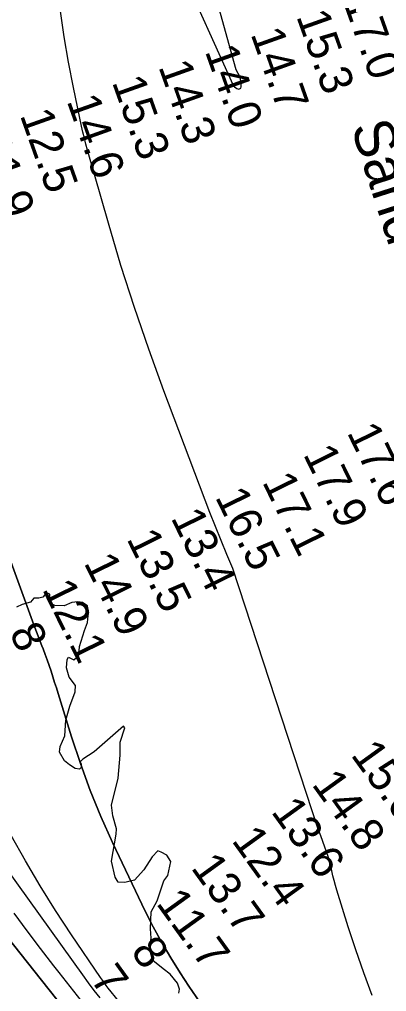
# Model space of a CAD drawing. Extents: x 3187622 to 3225504, y 800805 to 826213.
# Drawn here: x 3199396 to 3200146, y 818665 to 820650 of the extents above; entities that cross this region are included whole.
import ezdxf

# ---------------------------------------------------------------- set-up
doc = ezdxf.new("R2010")
doc.units = 0
for name, color, linetype in [('V-RIVR-EDGE', 7, 'Continuous'), ('V-RIVR-IDEN', 7, 'Continuous'), ('V-RIVR-RANG', 7, 'Continuous'), ('V-TOPO-DPTH', 7, 'Continuous'), ('V-TOPO-MINR', 7, 'Continuous'), ('V-TOPO-WATR', 7, 'Continuous')]:
    doc.layers.add(name, color=color, linetype=linetype)

msp = doc.modelspace()

# ---------------------------------------------------------------- linework, layer by layer
at = {"layer": 'V-RIVR-EDGE'}
for points in [[(3199517.3, 819351), (3199518.7, 819369.7), (3199529.2, 819402.3), (3199535.3, 819418.8), (3199537.5, 819439.2), (3199535.4, 819452.7), (3199525, 819459.3), (3199515.4, 819461), (3199502.8, 819459.3), (3199487.6, 819452.8), (3199468.4, 819453.3), (3199460.6, 819457.7), (3199458, 819466.8), (3199458.1, 819476.4), (3199451.6, 819479.4), (3199444.1, 819470.3), (3199435.4, 819468.6), (3199425.5, 819468.6), (3199418.9, 819460.4), (3199401.5, 819455.2), (3199389.8, 819449.6)], [(3199722.1, 818661.6), (3199723.4, 818669.8), (3199719.1, 818682), (3199704.4, 818700.3), (3199690, 818711.2), (3199668.8, 818728.2), (3199661.9, 818751.7), (3199665, 818773.9), (3199664.2, 818793.4), (3199665.5, 818827.8), (3199677.3, 818850.3), (3199686.1, 818876.8), (3199691.4, 818891.2), (3199699.6, 818902), (3199705.4, 818930.7), (3199697.6, 818943.3), (3199685.4, 818949.4), (3199678.9, 818952.5), (3199667.6, 818940.3), (3199650.5, 818913.9), (3199631.4, 818892.6), (3199611.4, 818887.9), (3199597.9, 818888.3), (3199591.8, 818898.8), (3199584.1, 818931), (3199593.8, 818986.2), (3199594.2, 818997.5), (3199586.9, 819023.6), (3199584.4, 819045.7), (3199598, 819100.9), (3199602, 819147.8), (3199602.1, 819174.4), (3199611.7, 819203.5), (3199608.7, 819206.9), (3199549, 819154.5), (3199525.5, 819139.8), (3199520.3, 819134.1), (3199522.4, 819129.3), (3199522, 819122.4), (3199518.5, 819119.4), (3199509.8, 819120.2), (3199498.1, 819127.7), (3199488.1, 819136), (3199478.1, 819153.8), (3199479, 819165.1), (3199489.1, 819187.2), (3199490.9, 819219), (3199499.2, 819247.6), (3199510.2, 819276.7), (3199510.6, 819290.2), (3199497.6, 819307.2), (3199492, 819325.9), (3199493.8, 819342.8), (3199496, 819347.6), (3199507.3, 819342.4), (3199517.3, 819351)]]:
    msp.add_lwpolyline(points, dxfattribs=at)
at = {"layer": 'V-TOPO-DPTH'}
for points in [[(3198519, 820692.6), (3198538.7, 820598.2), (3198560.1, 820504.1), (3198646.5, 820144.6), (3198652.7, 820120.9), (3198659.4, 820097.4), (3198666.9, 820074.1), (3198675, 820050.9), (3198729.9, 819902.4), (3198767.2, 819805.7), (3198806.3, 819709.8), (3198848.1, 819615), (3198891.7, 819521), (3199035, 819223.7), (3199038.4, 819217), (3199042, 819210.5), (3199045.8, 819204.1), (3199049.9, 819197.8), (3199090.3, 819139), (3199115, 819103.7), (3199140.3, 819068.8), (3199166.3, 819034.4), (3199192.8, 819000.3), (3199485.2, 818632.6)], [(3199485.2, 818632.6), (3199192.8, 819000.3), (3199166.3, 819034.4), (3199140.3, 819068.8), (3199115, 819103.7), (3199090.3, 819139), (3199049.9, 819197.8), (3199045.8, 819204.1), (3199042, 819210.5), (3199038.4, 819217), (3199035, 819223.7), (3198891.7, 819521), (3198848.1, 819615), (3198806.3, 819709.8), (3198767.2, 819805.7), (3198729.9, 819902.4), (3198675, 820050.9), (3198666.9, 820074.1), (3198659.4, 820097.4), (3198652.7, 820120.9), (3198646.5, 820144.6), (3198560.1, 820504.1), (3198538.7, 820598.2), (3198519, 820692.6)], [(3199262.7, 819859.3), (3199420, 819428.5), (3199425.4, 819414.1), (3199430.8, 819399.7), (3199436.3, 819385.3), (3199441.9, 819370.9), (3199444.3, 819364.6), (3199448.7, 819353.4), (3199452.8, 819342.1), (3199456.8, 819330.7), (3199460.6, 819319.3), (3199464.3, 819307.9), (3199468, 819296.4), (3199471.6, 819284.9), (3199475.2, 819273.4), (3199502.3, 819185.4), (3199520.6, 819130.4), (3199540.4, 819075.9), (3199562.7, 819022.4), (3199586.5, 818969.5), (3199653.3, 818829.3), (3199669.6, 818796.9), (3199686.8, 818764.9), (3199705.3, 818733.8), (3199724.7, 818703.1), (3199742.5, 818676.1), (3199772.1, 818632.6)], [(3199262.7, 819859.3), (3199420, 819428.5), (3199425.4, 819414.1), (3199430.8, 819399.7), (3199436.3, 819385.3), (3199441.9, 819370.9), (3199444.3, 819364.6), (3199448.7, 819353.4), (3199452.8, 819342.1), (3199456.8, 819330.7), (3199460.6, 819319.3), (3199464.3, 819307.9), (3199468, 819296.4), (3199471.6, 819284.9), (3199475.2, 819273.4), (3199502.3, 819185.4), (3199520.6, 819130.4), (3199540.4, 819075.9), (3199562.7, 819022.4), (3199586.5, 818969.5), (3199653.3, 818829.3), (3199669.6, 818796.9), (3199686.8, 818764.9), (3199705.3, 818733.8), (3199724.7, 818703.1), (3199742.5, 818676.1), (3199772.1, 818632.6)], [(3199561.1, 818651.9), (3199549.1, 818667.5), (3199537.4, 818683.2), (3199525.8, 818699.1), (3199280.7, 819039.1)], [(3199561.1, 818651.9), (3199549.1, 818667.5), (3199537.4, 818683.2), (3199525.8, 818699.1), (3199280.7, 819039.1)]]:
    msp.add_lwpolyline(points, dxfattribs=at)
at = {"layer": 'V-TOPO-MINR'}
for points in [[(3199723.8, 820757.6), (3199832.3, 820517.2), (3199833.5, 820515.1), (3199835.8, 820512), (3199840.3, 820508.7), (3199844.7, 820507.8), (3199848.5, 820509.9), (3199849.2, 820512.5), (3199849.5, 820520.9), (3199848.7, 820523.5), (3199847, 820531.8), (3199838.8, 820547.3), (3199644.1, 821248.2)], [(3199485.2, 818632.6), (3199192.8, 819000.3), (3199166.3, 819034.4), (3199140.3, 819068.8), (3199115, 819103.7), (3199090.3, 819139), (3199049.9, 819197.8), (3199045.8, 819204.1), (3199042, 819210.5), (3199038.4, 819217), (3199035, 819223.7), (3198891.7, 819521), (3198848.1, 819615), (3198806.3, 819709.8), (3198767.2, 819805.7), (3198729.9, 819902.4), (3198675, 820050.9), (3198666.9, 820074.1), (3198659.4, 820097.4), (3198652.7, 820120.9), (3198646.5, 820144.6), (3198560.1, 820504.1), (3198538.7, 820598.2), (3198519, 820692.6)], [(3200117, 818657), (3200099.8, 818703.3), (3200083.6, 818750), (3200068.3, 818797), (3200044.8, 818872.2), (3200041.9, 818881.9), (3200039.3, 818891.6), (3200036.9, 818901.4), (3200034.8, 818911.3), (3200032.6, 818921.1), (3200030.1, 818930.9), (3200027.2, 818940.6), (3200024, 818950.1), (3200016.2, 818971.7), (3200011.9, 818983.3), (3200007.4, 818994.9), (3199832.5, 819528.8), (3199820.2, 819557.2), (3199808.2, 819585.8), (3199796.7, 819614.5), (3199785.5, 819643.4), (3199691.2, 819891.8), (3199660.3, 819976.4), (3199630.9, 820061.5), (3199603.6, 820147.4), (3199577.8, 820233.7), (3199535.2, 820382.9), (3199531.8, 820395.1), (3199528.7, 820407.2), (3199525.8, 820419.5), (3199523.1, 820431.8), (3199506.6, 820510.6), (3199496.6, 820562.4), (3199487.5, 820614.4), (3199479.9, 820666.7)], [(3199561.1, 818651.9), (3199549.1, 818667.5), (3199537.4, 818683.2), (3199525.8, 818699.1), (3199280.7, 819039.1)], [(3199598.5, 818646.3), (3199577.7, 818672.3), (3199573.6, 818677.6), (3199569.6, 818683), (3199565.7, 818688.4), (3199561.8, 818693.9), (3199502.6, 818781.1), (3199470, 818830.8), (3199438.4, 818881), (3199408.3, 818932.1), (3199379.2, 818983.9)], [(3199522.2, 818647), (3199499.5, 818675.6), (3199476.9, 818704.3), (3199466.5, 818717.6), (3199439.1, 818753.2), (3199412, 818789), (3199385.4, 818825.2)]]:
    msp.add_lwpolyline(points, dxfattribs=at)
at = {"layer": 'V-TOPO-WATR'}
msp.add_lwpolyline([(3199772.1, 818632.6), (3199742.5, 818676.1), (3199724.7, 818703.1), (3199705.3, 818733.8), (3199686.8, 818764.9), (3199669.6, 818796.9), (3199653.3, 818829.3), (3199586.5, 818969.5), (3199562.7, 819022.4), (3199540.4, 819075.9), (3199520.6, 819130.4), (3199502.3, 819185.4), (3199475.2, 819273.4), (3199471.6, 819284.9), (3199468, 819296.4), (3199464.3, 819307.9), (3199460.6, 819319.3), (3199456.8, 819330.7), (3199452.8, 819342.1), (3199448.7, 819353.4), (3199444.3, 819364.6), (3199441.9, 819370.9), (3199436.3, 819385.3), (3199430.8, 819399.7), (3199425.4, 819414.1), (3199420, 819428.5), (3199262.7, 819859.3)], dxfattribs=at)

# ---------------------------------------------------------------- texts
at = {"layer": 'V-RIVR-IDEN'}
msp.add_text('Sand Bar', height=83, rotation=287.7909, dxfattribs=at).set_placement((3200073.2, 820430.3))
at = {"layer": 'V-RIVR-RANG'}
for s, rotation, p in [('17.0', 289.5507, (3200057, 820686.3)), ('15.3', 289.5507, (3199961.4, 820656.5)), ('14.7', 289.5507, (3199868.1, 820620.4)), ('14.0', 289.5507, (3199774.6, 820585.1)), ('14.3', 289.5507, (3199679.6, 820553.8)), ('15.3', 289.5507, (3199584.7, 820522.2)), ('14.6', 289.5507, (3199492.2, 820483.7)), ('12.5', 289.5507, (3199396.4, 820454.6)), ('11.9', 289.5507, (3199308.5, 820403.3)), ('17.6', 296.2369, (3200064.6, 819806.7)), ('17.9', 296.2369, (3199975.1, 819762.2)), ('17.1', 296.2369, (3199891.4, 819705.7)), ('16.5', 296.2369, (3199795.1, 819674.9)), ('13.4', 296.2369, (3199704.6, 819632.4)), ('13.5', 296.2369, (3199614.1, 819589.8)), ('14.9', 296.2369, (3199526.9, 819540.6)), ('12.1', 296.2369, (3199441.8, 819486.9)), ('8', 296.2369, (3199374.2, 819398)), ('15.0', 305.8361, (3200071.9, 819148.2)), ('14.8', 305.8361, (3199992.1, 819087.9)), ('13.6', 305.8361, (3199909, 819032.2)), ('12.4', 305.8361, (3199828.3, 818973.2)), ('13.7', 305.8361, (3199745.1, 818917.6)), ('11.7', 305.8361, (3199674.1, 818845.1)), ('8', 305.8361, (3199621.9, 818746.6)), ('7', 305.8361, (3199539.4, 818689.9))]:
    msp.add_text(s, height=67, rotation=rotation, dxfattribs=at).set_placement(p)

doc.saveas('drawing.dxf')
